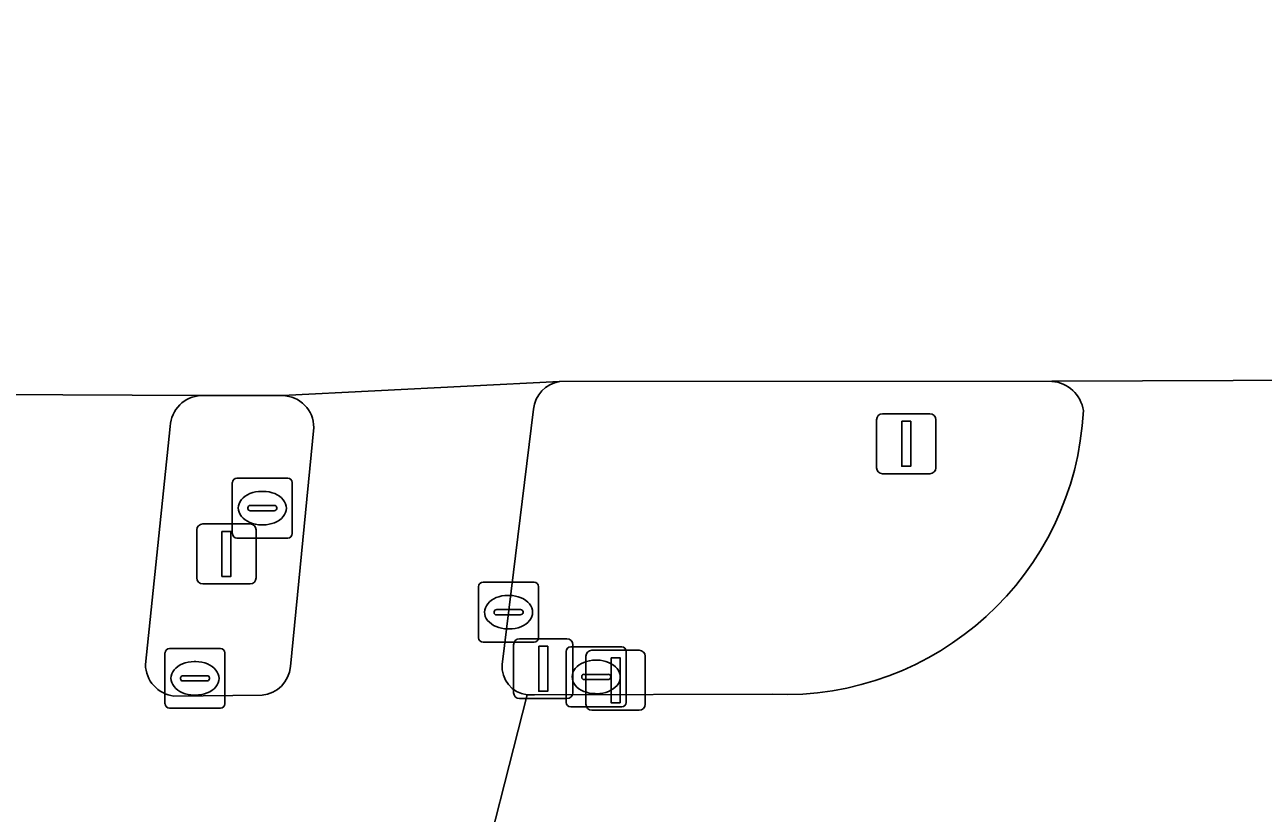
# Model space of a CAD drawing. Extents: x 162184 to 163154, y 385507 to 386516.
# Drawn here: x 162638.71 to 162659.38, y 386430.77 to 386443.94 of the extents above; entities that cross this region are included whole.
import ezdxf

# ---------------------------------------------------------------- set-up
doc = ezdxf.new("R2010")
doc.units = 0
for name, color, linetype in [('IMGEO_Berm_groen', 7, 'Continuous'), ('IMGEO_Brandkraan', 7, 'Continuous'), ('IMGEO_Drukknoppaal', 7, 'Continuous'), ('IMGEO_Fietspad_gesloten', 7, 'Continuous'), ('IMGEO_Kolk', 7, 'Continuous'), ('IMGEO_Lichtmast', 7, 'Continuous'), ('IMGEO_OVBaan_gesloten', 7, 'Continuous'), ('IMGEO_Rioolput', 7, 'Continuous'), ('IMGEO_Verkeersbordpaal', 7, 'Continuous'), ('IMGEO_Verkeerseiland_gesloten', 7, 'Continuous'), ('IMGEO_Verkeersregelinstallatiepaal', 7, 'Continuous')]:
    doc.layers.add(name, color=color, linetype=linetype)

msp = doc.modelspace()

# ---------------------------------------------------------------- linework, layer by layer
at = {"layer": 'IMGEO_Berm_groen'}
for points in [[(162655.85, 386437.984), (162647.632, 386437.979)], [(162647.198, 386437.519), (162646.675, 386433.257)], [(162647.09, 386432.749), (162647.213, 386432.749), (162651.183, 386432.758)]]:
    msp.add_lwpolyline(points, dxfattribs=at)
for centre, radius, start, end in [((162647.714, 386437.467), 0.519, 99.108, 174.2237), ((162655.809, 386437.414), 0.571, 8.1439, 85.9227), ((162651.389, 386437.746), 4.992, 267.63, 357.1224), ((162647.149, 386433.221), 0.476, 175.6669, 262.8259)]:
    msp.add_arc(centre, radius, start, end, dxfattribs=at)
at = {"layer": 'IMGEO_Brandkraan'}
for p, q in [((162647.743, 386432.622), (162647.743, 386433.474)), ((162647.818, 386433.548), (162648.67, 386433.548)), ((162648.744, 386433.474), (162648.744, 386432.622)), ((162648.231, 386433.328), (162648.256, 386433.328)), ((162648.002, 386433.042), (162648.002, 386433.054)), ((162648.44, 386433.005), (162648.042, 386433.005)), ((162648.045, 386433.091), (162648.443, 386433.091)), ((162648.486, 386433.054), (162648.486, 386433.042)), ((162648.254, 386432.768), (162648.229, 386432.768)), ((162648.67, 386432.548), (162647.818, 386432.548))]:
    msp.add_line(p, q, dxfattribs=at)
for points in [[(162647.743, 386432.622), (162647.743, 386433.474)], [(162647.818, 386433.548), (162648.67, 386433.548)], [(162648.744, 386433.474), (162648.744, 386432.622)], [(162648.67, 386432.548), (162647.818, 386432.548)]]:
    msp.add_lwpolyline(points, dxfattribs=at)
for centre, radius, start, end in [((162647.82, 386433.472), 0.0765, 91.552, 178.448), ((162647.82, 386433.472), 0.0765, 91.552, 178.448), ((162648.668, 386433.472), 0.0765, 1.552, 88.448), ((162648.668, 386433.472), 0.0765, 1.552, 88.448), ((162648.042, 386433.051), 0.0403, 85.8775, 175.7526), ((162648.039, 386433.041), 0.0366, 178.938, 274.7102), ((162648.443, 386433.048), 0.043, 264.8664, 352.4533), ((162648.447, 386433.053), 0.0386, 1.7309, 96.639), ((162647.82, 386432.624), 0.0765, 181.552, 268.448), ((162647.82, 386432.624), 0.0765, 181.552, 268.448), ((162648.668, 386432.624), 0.0765, 271.552, 358.448), ((162648.668, 386432.624), 0.0765, 271.552, 358.448)]:
    msp.add_arc(centre, radius, start, end, dxfattribs=at)
for centre, major_axis, ratio, start_param, end_param in [((162648.23, 386433.048), (-0.387, 0.002), 0.722429, 4.712389, 7.853982), ((162648.255, 386433.048), (-0.39, 0.002), 0.717154, 1.570796, 4.712389)]:
    msp.add_ellipse(centre, major_axis=major_axis, ratio=ratio, start_param=start_param, end_param=end_param, dxfattribs=at)
at = {"layer": 'IMGEO_Drukknoppaal'}
for p, q in [((162648.072, 386432.593), (162648.072, 386433.393)), ((162648.072, 386433.393), (162648.072, 386432.593)), ((162648.172, 386433.493), (162648.962, 386433.493)), ((162648.962, 386433.493), (162648.172, 386433.493)), ((162649.062, 386433.393), (162649.062, 386432.593)), ((162649.062, 386432.593), (162649.062, 386433.393)), ((162648.962, 386432.493), (162648.172, 386432.493)), ((162648.172, 386432.493), (162648.962, 386432.493))]:
    msp.add_line(p, q, dxfattribs=at)
msp.add_lwpolyline([(162648.492, 386433.368), (162648.642, 386433.368), (162648.642, 386432.618), (162648.492, 386432.618), (162648.492, 386433.368)], dxfattribs=at)
for centre, start, end in [((162648.172, 386433.393), 90, 180), ((162648.172, 386433.393), 90, 180), ((162648.962, 386433.393), 0, 90), ((162648.962, 386433.393), 360, 90), ((162648.172, 386432.593), 180, 270), ((162648.172, 386432.593), 180, 270), ((162648.962, 386432.593), 270, 0), ((162648.962, 386432.593), 270, 0)]:
    msp.add_arc(centre, 0.1, start, end, dxfattribs=at)
at = {"layer": 'IMGEO_Fietspad_gesloten'}
for points in [[(162647.632, 386437.979), (162643.006, 386437.745)], [(162660.388, 386438.003), (162655.85, 386437.984)], [(162641.654, 386437.745), (162634.715, 386437.78)], [(162646.675, 386433.257), (162647.198, 386437.519)], [(162640.722, 386433.258), (162641.134, 386437.231)], [(162643.531, 386437.211), (162643.14, 386433.22)], [(162651.183, 386432.758), (162647.213, 386432.749), (162647.09, 386432.749), (162646.186, 386429.189), (162650.983, 386429.259), (162649.496, 386426.254), (162652.342, 386426.241), (162652.809, 386427.015)], [(162629.797, 386426.207), (162632.904, 386426.299), (162632.533, 386429.38), (162635.95, 386429.24), (162640.365, 386429.236), (162642.686, 386429.236), (162646.186, 386429.189), (162647.09, 386432.749)], [(162642.667, 386432.746), (162641.196, 386432.727)]]:
    msp.add_lwpolyline(points, dxfattribs=at)
for centre, radius, start, end in [((162647.714, 386437.467), 0.519, 99.108, 174.2237), ((162655.809, 386437.414), 0.571, 8.1439, 85.9227), ((162641.671, 386437.208), 0.537, 91.7928, 177.5422), ((162642.998, 386437.212), 0.533, 359.8513, 89.1748), ((162651.389, 386437.746), 4.992, 267.63, 357.1224), ((162641.261, 386433.262), 0.539, 180.4323, 263.0754), ((162642.628, 386433.258), 0.514, 274.3867, 355.7343), ((162647.149, 386433.221), 0.476, 175.6669, 262.8259)]:
    msp.add_arc(centre, radius, start, end, dxfattribs=at)
at = {"layer": 'IMGEO_Kolk'}
for p, q in [((162646.356, 386434.629), (162647.208, 386434.629)), ((162646.281, 386433.703), (162646.281, 386434.555)), ((162647.282, 386434.555), (162647.282, 386433.703)), ((162646.769, 386434.409), (162646.794, 386434.409)), ((162646.54, 386434.123), (162646.54, 386434.135)), ((162646.978, 386434.086), (162646.58, 386434.086)), ((162646.583, 386434.172), (162646.981, 386434.172)), ((162647.024, 386434.135), (162647.024, 386434.123)), ((162646.792, 386433.849), (162646.767, 386433.849)), ((162647.208, 386433.629), (162646.356, 386433.629))]:
    msp.add_line(p, q, dxfattribs=at)
for points in [[(162646.356, 386434.629), (162647.208, 386434.629)], [(162646.281, 386433.703), (162646.281, 386434.555)], [(162647.282, 386434.555), (162647.282, 386433.703)], [(162647.208, 386433.629), (162646.356, 386433.629)]]:
    msp.add_lwpolyline(points, dxfattribs=at)
for centre, radius, start, end in [((162646.358, 386434.553), 0.0765, 91.552, 178.448), ((162646.358, 386434.553), 0.0765, 91.552, 178.448), ((162647.206, 386434.553), 0.0765, 1.552, 88.448), ((162647.206, 386434.553), 0.0765, 1.552, 88.448), ((162646.58, 386434.132), 0.0403, 85.8775, 175.7526), ((162646.577, 386434.122), 0.0366, 178.938, 274.7102), ((162646.981, 386434.129), 0.043, 264.8664, 352.4533), ((162646.985, 386434.134), 0.0386, 1.7309, 96.639), ((162646.358, 386433.705), 0.0765, 181.552, 268.448), ((162646.358, 386433.705), 0.0765, 181.552, 268.448), ((162647.206, 386433.705), 0.0765, 271.552, 358.448), ((162647.206, 386433.705), 0.0765, 271.552, 358.448)]:
    msp.add_arc(centre, radius, start, end, dxfattribs=at)
for centre, major_axis, ratio, start_param, end_param in [((162646.768, 386434.129), (-0.387, 0.002), 0.722429, 4.712389, 7.853982), ((162646.793, 386434.129), (-0.39, 0.002), 0.717154, 1.570796, 4.712389)]:
    msp.add_ellipse(centre, major_axis=major_axis, ratio=ratio, start_param=start_param, end_param=end_param, dxfattribs=at)
at = {"layer": 'IMGEO_Lichtmast'}
for p, q in [((162641.578, 386434.702), (162641.578, 386435.502)), ((162641.578, 386435.502), (162641.578, 386434.702)), ((162641.678, 386435.602), (162642.468, 386435.602)), ((162642.468, 386435.602), (162641.678, 386435.602)), ((162642.568, 386435.502), (162642.568, 386434.702)), ((162642.568, 386434.702), (162642.568, 386435.502)), ((162642.468, 386434.602), (162641.678, 386434.602)), ((162641.678, 386434.602), (162642.468, 386434.602))]:
    msp.add_line(p, q, dxfattribs=at)
msp.add_lwpolyline([(162641.998, 386435.477), (162642.148, 386435.477), (162642.148, 386434.727), (162641.998, 386434.727), (162641.998, 386435.477)], dxfattribs=at)
for centre, start, end in [((162641.678, 386435.502), 90, 180), ((162641.678, 386435.502), 90, 180), ((162642.468, 386435.502), 0, 90), ((162642.468, 386435.502), 360, 90), ((162641.678, 386434.702), 180, 270), ((162641.678, 386434.702), 180, 270), ((162642.468, 386434.702), 270, 0), ((162642.468, 386434.702), 270, 0)]:
    msp.add_arc(centre, 0.1, start, end, dxfattribs=at)
at = {"layer": 'IMGEO_OVBaan_gesloten'}
msp.add_lwpolyline([(162662.453, 386441.323), (162662.437, 386444.631), (162660.249, 386444.587), (162655.873, 386444.52), (162651.297, 386444.492), (162628.999, 386444.53), (162624.407, 386444.525), (162619.809, 386444.509), (162617.184, 386444.599), (162617.174, 386441.294), (162617.163, 386437.987), (162619.633, 386437.909), (162624.263, 386437.852), (162634.715, 386437.78), (162641.654, 386437.745), (162643.006, 386437.745), (162647.632, 386437.979), (162655.85, 386437.984), (162660.388, 386438.003), (162662.468, 386438.015)], close=True, dxfattribs=at)
at = {"layer": 'IMGEO_Rioolput'}
for p, q in [((162642.171, 386435.441), (162642.171, 386436.293)), ((162642.246, 386436.367), (162643.098, 386436.367)), ((162643.172, 386436.293), (162643.172, 386435.441)), ((162642.659, 386436.147), (162642.684, 386436.147)), ((162642.43, 386435.861), (162642.43, 386435.873)), ((162642.473, 386435.91), (162642.871, 386435.91)), ((162642.914, 386435.873), (162642.914, 386435.861)), ((162642.868, 386435.824), (162642.47, 386435.824)), ((162642.682, 386435.587), (162642.657, 386435.587)), ((162643.098, 386435.367), (162642.246, 386435.367)), ((162641.047, 386432.598), (162641.047, 386433.45)), ((162641.122, 386433.524), (162641.974, 386433.524)), ((162642.048, 386433.45), (162642.048, 386432.598)), ((162641.535, 386433.304), (162641.56, 386433.304)), ((162641.306, 386433.018), (162641.306, 386433.03)), ((162641.744, 386432.981), (162641.346, 386432.981)), ((162641.349, 386433.067), (162641.747, 386433.067)), ((162641.79, 386433.03), (162641.79, 386433.018)), ((162641.558, 386432.744), (162641.533, 386432.744)), ((162641.974, 386432.524), (162641.122, 386432.524))]:
    msp.add_line(p, q, dxfattribs=at)
for points in [[(162642.171, 386435.441), (162642.171, 386436.293)], [(162642.246, 386436.367), (162643.098, 386436.367)], [(162643.172, 386436.293), (162643.172, 386435.441)], [(162643.098, 386435.367), (162642.246, 386435.367)], [(162641.047, 386432.598), (162641.047, 386433.45)], [(162641.122, 386433.524), (162641.974, 386433.524)], [(162642.048, 386433.45), (162642.048, 386432.598)], [(162641.974, 386432.524), (162641.122, 386432.524)]]:
    msp.add_lwpolyline(points, dxfattribs=at)
for centre, radius, start, end in [((162642.248, 386436.291), 0.0765, 91.552, 178.448), ((162642.248, 386436.291), 0.0765, 91.552, 178.448), ((162643.096, 386436.291), 0.0765, 1.552, 88.448), ((162643.096, 386436.291), 0.0765, 1.552, 88.448), ((162642.47, 386435.87), 0.0403, 85.8775, 175.7526), ((162642.467, 386435.86), 0.0366, 178.938, 274.7102), ((162642.871, 386435.867), 0.043, 264.8664, 352.4533), ((162642.875, 386435.872), 0.0386, 1.7309, 96.639), ((162642.248, 386435.443), 0.0765, 181.552, 268.448), ((162642.248, 386435.443), 0.0765, 181.552, 268.448), ((162643.096, 386435.443), 0.0765, 271.552, 358.448), ((162643.096, 386435.443), 0.0765, 271.552, 358.448), ((162641.124, 386433.448), 0.0765, 91.552, 178.448), ((162641.124, 386433.448), 0.0765, 91.552, 178.448), ((162641.972, 386433.448), 0.0765, 1.552, 88.448), ((162641.972, 386433.448), 0.0765, 1.552, 88.448), ((162641.346, 386433.027), 0.0403, 85.8775, 175.7526), ((162641.343, 386433.017), 0.0366, 178.938, 274.7102), ((162641.747, 386433.024), 0.043, 264.8664, 352.4533), ((162641.751, 386433.029), 0.0386, 1.7309, 96.639), ((162641.124, 386432.6), 0.0765, 181.552, 268.448), ((162641.124, 386432.6), 0.0765, 181.552, 268.448), ((162641.972, 386432.6), 0.0765, 271.552, 358.448), ((162641.972, 386432.6), 0.0765, 271.552, 358.448)]:
    msp.add_arc(centre, radius, start, end, dxfattribs=at)
for centre, major_axis, ratio, start_param, end_param in [((162642.658, 386435.867), (-0.387, 0.002), 0.722429, 4.712389, 7.853982), ((162642.683, 386435.867), (-0.39, 0.002), 0.717154, 1.570796, 4.712389), ((162641.534, 386433.024), (-0.387, 0.002), 0.722429, 4.712389, 7.853982), ((162641.559, 386433.024), (-0.39, 0.002), 0.717154, 1.570796, 4.712389)]:
    msp.add_ellipse(centre, major_axis=major_axis, ratio=ratio, start_param=start_param, end_param=end_param, dxfattribs=at)
at = {"layer": 'IMGEO_Verkeersbordpaal'}
for p, q in [((162652.923, 386436.541), (162652.923, 386437.341)), ((162652.923, 386437.341), (162652.923, 386436.541)), ((162653.023, 386437.441), (162653.813, 386437.441)), ((162653.813, 386437.441), (162653.023, 386437.441)), ((162653.913, 386437.341), (162653.913, 386436.541)), ((162653.913, 386436.541), (162653.913, 386437.341)), ((162653.813, 386436.441), (162653.023, 386436.441)), ((162653.023, 386436.441), (162653.813, 386436.441))]:
    msp.add_line(p, q, dxfattribs=at)
msp.add_lwpolyline([(162653.343, 386437.316), (162653.493, 386437.316), (162653.493, 386436.566), (162653.343, 386436.566), (162653.343, 386437.316)], dxfattribs=at)
for centre, start, end in [((162653.023, 386437.341), 90, 180), ((162653.023, 386437.341), 90, 180), ((162653.813, 386437.341), 0, 90), ((162653.813, 386437.341), 360, 90), ((162653.023, 386436.541), 180, 270), ((162653.023, 386436.541), 180, 270), ((162653.813, 386436.541), 270, 0), ((162653.813, 386436.541), 270, 0)]:
    msp.add_arc(centre, 0.1, start, end, dxfattribs=at)
at = {"layer": 'IMGEO_Verkeerseiland_gesloten'}
for points in [[(162643.006, 386437.745), (162641.654, 386437.745)], [(162641.134, 386437.231), (162640.722, 386433.258)], [(162643.14, 386433.22), (162643.531, 386437.211)], [(162641.196, 386432.727), (162642.667, 386432.746)]]:
    msp.add_lwpolyline(points, dxfattribs=at)
for centre, radius, start, end in [((162641.671, 386437.208), 0.537, 91.7928, 177.5422), ((162642.998, 386437.212), 0.533, 359.8513, 89.1748), ((162641.261, 386433.262), 0.539, 180.4323, 263.0754), ((162642.628, 386433.258), 0.514, 274.3867, 355.7343)]:
    msp.add_arc(centre, radius, start, end, dxfattribs=at)
at = {"layer": 'IMGEO_Verkeersregelinstallatiepaal'}
for p, q in [((162646.865, 386432.785), (162646.865, 386433.585)), ((162646.865, 386433.585), (162646.865, 386432.785)), ((162646.965, 386433.685), (162647.755, 386433.685)), ((162647.755, 386433.685), (162646.965, 386433.685)), ((162647.855, 386433.585), (162647.855, 386432.785)), ((162647.855, 386432.785), (162647.855, 386433.585)), ((162647.755, 386432.685), (162646.965, 386432.685)), ((162646.965, 386432.685), (162647.755, 386432.685))]:
    msp.add_line(p, q, dxfattribs=at)
msp.add_lwpolyline([(162647.285, 386433.56), (162647.435, 386433.56), (162647.435, 386432.81), (162647.285, 386432.81), (162647.285, 386433.56)], dxfattribs=at)
for centre, start, end in [((162646.965, 386433.585), 90, 180), ((162646.965, 386433.585), 90, 180), ((162647.755, 386433.585), 0, 90), ((162647.755, 386433.585), 360, 90), ((162646.965, 386432.785), 180, 270), ((162646.965, 386432.785), 180, 270), ((162647.755, 386432.785), 270, 0), ((162647.755, 386432.785), 270, 0)]:
    msp.add_arc(centre, 0.1, start, end, dxfattribs=at)

doc.saveas('drawing.dxf')
